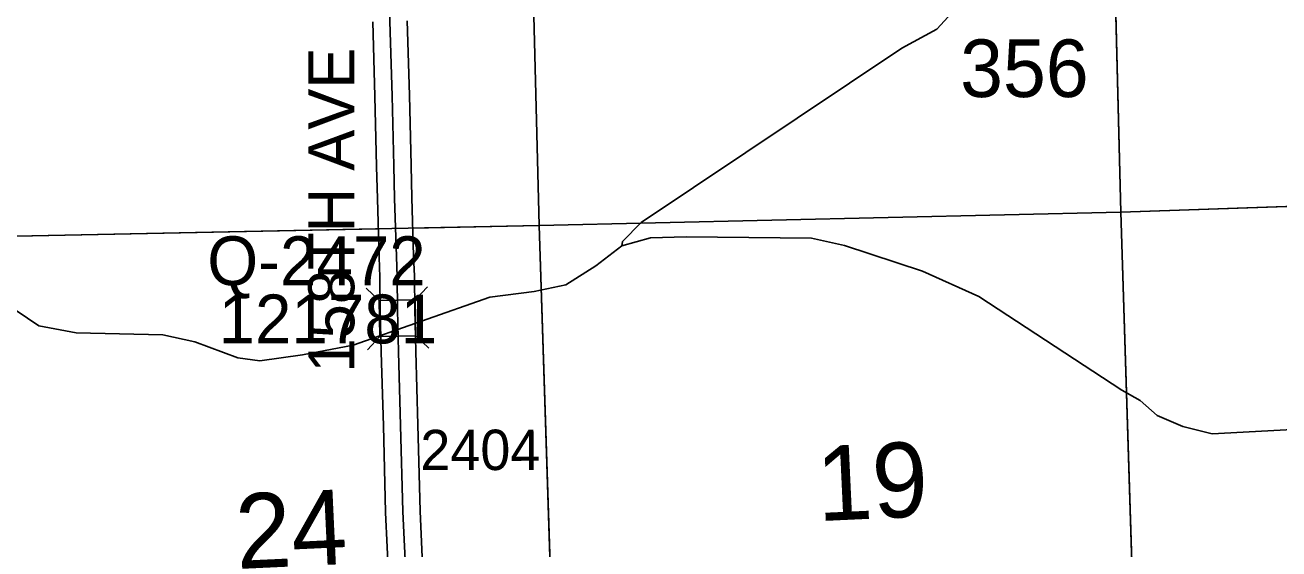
# Model space of a CAD drawing. Extents: x 128.7 to 185.5, y -21.4 to 12.6.
# Drawn here: x 139.361 to 141.537, y -11.108 to -10.198 of the extents above; entities that cross this region are included whole.
import ezdxf

# ---------------------------------------------------------------- set-up
doc = ezdxf.new("R2010")
doc.units = 0
for name, color, linetype in [('tdCoCorpPopTxt', 7, 'Continuous'), ('tdCoHydroRiver', 7, 'Continuous'), ('tdCoSecRdNmbr', 7, 'Continuous'), ('tdCoSecRdTxt', 7, 'Continuous'), ('tdCoSecRteBand', 7, 'Continuous'), ('tdCoSecRteCL', 7, 'Continuous'), ('tdCoSectLine', 7, 'Continuous'), ('tdCoSectLinePart', 7, 'Continuous'), ('tdCoSectNmbr', 7, 'Continuous'), ('tdCoStrucSec', 7, 'Continuous'), ('tdCoStrucSecCoName', 7, 'Continuous'), ('tdCoStrucSecFHWANum', 7, 'Continuous'), ('tdCoSurfGravel', 7, 'Continuous'), ('tdCoTwpBndry', 7, 'Continuous'), ('tdCoTwpBndryShd', 7, 'Continuous')]:
    doc.layers.add(name, color=color, linetype=linetype)

msp = doc.modelspace()

# ---------------------------------------------------------------- linework, layer by layer
at = {"layer": 'tdCoHydroRiver'}
for points in [[(141.2072, -9.8638), (141.0516, -9.9854), (141.0332, -10.0018), (141.0257, -10.0146), (141.0272, -10.0635), (141.0204, -10.0984), (141.0012, -10.1416), (140.9432, -10.205), (140.8827, -10.2385), (140.4298, -10.5414), (140.3977, -10.574), (140.3963, -10.5819)], [(141.9034, -10.882), (141.4213, -10.9081), (141.3704, -10.8955), (141.3256, -10.8764), (141.2964, -10.8505), (141.2643, -10.8326), (141.0161, -10.6699), (140.9185, -10.6256), (140.783, -10.5809), (140.7258, -10.5685), (140.5079, -10.5658), (140.4464, -10.5677), (140.3963, -10.5819), (140.3516, -10.6164), (140.299, -10.6497), (140.2441, -10.6608), (140.1671, -10.6711), (139.9298, -10.7543), (139.842, -10.7712), (139.7681, -10.7814), (139.7301, -10.7763), (139.655, -10.7487), (139.5994, -10.7362), (139.4494, -10.733), (139.3843, -10.7208), (139.3037, -10.6665)]]:
    msp.add_lwpolyline(points, dxfattribs=at)
at = {"layer": 'tdCoSecRteBand'}
for points in [[(139.9919, -11.1654), (139.9862, -11.0449), (139.9862, -11.0446), (139.9862, -11.0443), (139.9825, -10.8944), (139.9788, -10.7667), (139.9788, -10.7666), (139.9788, -10.7666), (139.9771, -10.6938), (139.9771, -10.6936), (139.9771, -10.6935), (139.9763, -10.6364), (139.9751, -10.6012), (139.9751, -10.6011), (139.9751, -10.601), (139.9722, -10.5001), (139.9722, -10.5001), (139.9722, -10.5001), (139.9707, -10.4438), (139.9707, -10.4438), (139.9707, -10.4438), (139.9677, -10.3218), (139.964, -10.1926)], [(140.024, -10.191), (140.0277, -10.3201), (140.0277, -10.3202), (140.0277, -10.3202), (140.0307, -10.4423), (140.0321, -10.4984), (140.0351, -10.5992), (140.0363, -10.6346), (140.0363, -10.6349), (140.0363, -10.6353), (140.0371, -10.6926), (140.0388, -10.7651), (140.0425, -10.8927), (140.0425, -10.8928), (140.0425, -10.8929), (140.0462, -11.0425), (140.0518, -11.1627)]]:
    msp.add_lwpolyline(points, dxfattribs=at)
at = {"layer": 'tdCoSecRteCL'}
msp.add_lwpolyline([(140.0273, -11.3015), (140.0219, -11.1641), (140.0162, -11.0435), (140.0125, -10.8936), (140.0088, -10.7658), (140.0071, -10.6931), (140.0063, -10.6356), (140.0051, -10.6001), (140.0021, -10.4993), (140.0007, -10.443), (139.9977, -10.321), (139.994, -10.1917), (139.9915, -10.0667), (139.9891, -9.9363), (139.9864, -9.7977), (139.9844, -9.6472), (139.9836, -9.6299), (139.9806, -9.5619), (139.9779, -9.5493)], dxfattribs=at)
at = {"layer": 'tdCoSectLine'}
for points in [[(141.2371, -9.5202), (141.2629, -10.5235)], [(140.2273, -9.5432), (140.2527, -10.5463)], [(141.2629, -10.5235), (142.2643, -10.489)], [(140.2527, -10.5463), (141.2629, -10.5235)], [(141.2629, -10.5235), (141.2939, -11.523)], [(139.2584, -10.5669), (140.2527, -10.5463)], [(140.2527, -10.5463), (140.2854, -11.5456)]]:
    msp.add_lwpolyline(points, dxfattribs=at)
at = {"layer": 'tdCoSectLinePart'}
for points in [[(140.2273, -9.5432), (140.2527, -10.5463)], [(141.2523, -10.109), (141.2629, -10.5235)], [(141.2629, -10.5235), (141.7342, -10.5072)], [(140.2527, -10.5463), (141.2629, -10.5235)], [(141.2629, -10.5235), (141.2852, -11.2415)], [(139.2584, -10.5669), (139.9736, -10.5521)], [(140.0336, -10.5509), (140.2527, -10.5463)], [(140.2527, -10.5463), (140.2762, -11.2663)]]:
    msp.add_lwpolyline(points, dxfattribs=at)
at = {"layer": 'tdCoStrucSec'}
for p, q in [((139.975, -10.6768), (139.9524, -10.6552)), ((140.0376, -10.6754), (140.0592, -10.6527)), ((139.9765, -10.7394), (139.9549, -10.7621)), ((140.0391, -10.7379), (140.0617, -10.7595))]:
    msp.add_line(p, q, dxfattribs=at)
msp.add_lwpolyline([(139.9765, -10.7394), (139.975, -10.6768), (140.0376, -10.6754), (140.0391, -10.7379)], close=True, dxfattribs=at)
at = {"layer": 'tdCoSurfGravel'}
msp.add_lwpolyline([(140.0273, -11.3015), (140.0219, -11.1641), (140.0162, -11.0435), (140.0125, -10.8936), (140.0088, -10.7658), (140.0071, -10.6931), (140.0063, -10.6356), (140.0051, -10.6001), (140.0021, -10.4993), (140.0007, -10.443), (139.9977, -10.321), (139.994, -10.1917), (139.9915, -10.0667), (139.9891, -9.9363), (139.9864, -9.7977), (139.9844, -9.6472), (139.9836, -9.6299), (139.9806, -9.5619), (139.9779, -9.5493)], dxfattribs=at)
at = {"layer": 'tdCoTwpBndry'}
msp.add_lwpolyline([(140.2762, -11.2661), (140.2527, -10.5463), (140.2273, -9.5432), (140.2017, -8.5761)], dxfattribs=at)
at = {"layer": 'tdCoTwpBndryShd'}
msp.add_lwpolyline([(139.7753, 4.488), (139.8117, 3.486), (139.847, 2.4824), (139.8814, 1.4767), (139.916, 0.4726), (139.9523, -0.532), (139.9867, -1.5369), (140.02, -2.5417), (140.0555, -3.5439), (140.0879, -4.5437), (140.1169, -5.5472), (140.1441, -6.552), (140.1762, -7.5484), (140.2009, -8.5459), (140.2273, -9.5432), (140.2527, -10.5463), (140.2854, -11.5456), (140.3203, -12.5525), (140.3446, -13.5481), (140.3501, -13.7735)], dxfattribs=at)

# ---------------------------------------------------------------- texts
at = {"layer": 'tdCoCorpPopTxt'}
msp.add_text('356', height=0.1, dxfattribs=at).set_placement((140.9837, -10.3232))
at = {"layer": 'tdCoSecRdNmbr'}
msp.add_text('2404', height=0.07, rotation=0.1063, dxfattribs=at).set_placement((140.0468, -10.9714))
at = {"layer": 'tdCoSecRdTxt'}
msp.add_text('158TH AVE', height=0.08, rotation=90, dxfattribs=at).set_placement((139.9321, -10.8021))
at = {"layer": 'tdCoSectNmbr'}
for s, rotation, p in [('19', 2.6591, (140.7373, -11.0601)), ('24', 2.6584, (139.7288, -11.1432))]:
    msp.add_text(s, height=0.13, rotation=rotation, dxfattribs=at).set_placement(p)
at = {"layer": 'tdCoStrucSecCoName'}
msp.add_text('Q-2472', height=0.085, dxfattribs=at).set_placement((139.6768, -10.6502))
at = {"layer": 'tdCoStrucSecFHWANum'}
msp.add_text('121781', height=0.085, dxfattribs=at).set_placement((139.6965, -10.7513))

doc.saveas('drawing.dxf')
